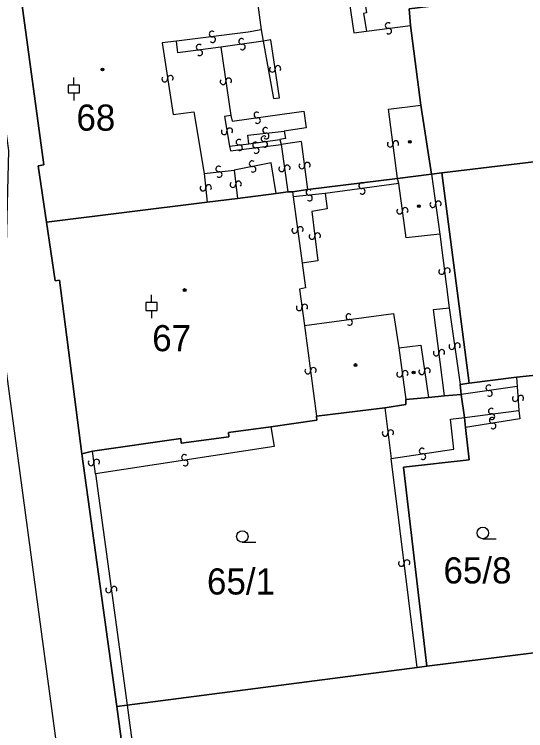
# Model space of a CAD drawing. Extents: x -600309 to -598967, y -1161267 to -1160292.
# Drawn here: x -599124.52 to -599091.26, y -1160558.52 to -1160511.91 of the extents above; entities that cross this region are included whole.
import ezdxf

# ---------------------------------------------------------------- set-up
doc = ezdxf.new("R2010")
doc.units = 0
for name, color, linetype in [('Level 1', 7, 'Continuous'), ('Level 13', 7, 'Continuous'), ('Level 3', 7, 'Continuous'), ('Level 4', 7, 'Continuous'), ('Level 5', 7, 'Continuous'), ('Level 60', 7, 'Continuous')]:
    doc.layers.add(name, color=color, linetype=linetype)

msp = doc.modelspace()

# ---------------------------------------------------------------- linework, layer by layer
at = {"layer": 'Level 1'}
for points in [[(-599097.26, -1160509.16), (-599095.92, -1160508.99), (-599095.6, -1160511.16), (-599098.85, -1160511.56), (-599098.75, -1160512.63)], [(-599122.42, -1160525.43), (-599122.96, -1160521.77), (-599122.6, -1160521.7), (-599124.02, -1160511.18)], [(-599098.75, -1160512.63), (-599098.07, -1160517.83)], [(-599098.07, -1160517.83), (-599097.39, -1160522.32)], [(-599096.71, -1160522.22), (-599080.42, -1160520.27)], [(-599097.39, -1160522.32), (-599096.71, -1160522.22)], [(-599094.94, -1160535.91), (-599096.71, -1160522.22)], [(-599105.44, -1160523.3), (-599099.59, -1160522.6)], [(-599099.59, -1160522.6), (-599097.39, -1160522.32)], [(-599110, -1160523.9), (-599107.5, -1160523.57)], [(-599107.5, -1160523.57), (-599106.72, -1160523.47)], [(-599106.72, -1160523.47), (-599106.42, -1160523.46)], [(-599106.42, -1160523.46), (-599105.44, -1160523.3)], [(-599122.42, -1160525.43), (-599111.97, -1160524.13)], [(-599111.97, -1160524.13), (-599110, -1160523.9)], [(-599120.13, -1160540.51), (-599121.57, -1160529.21), (-599121.86, -1160529.26), (-599122.42, -1160525.43)], [(-599091.86, -1160535.52), (-599085.63, -1160534.86)], [(-599094.94, -1160535.91), (-599091.86, -1160535.52)], [(-599095.53, -1160535.99), (-599094.94, -1160535.91)], [(-599095.46, -1160536.65), (-599095.53, -1160535.99)], [(-599096.55, -1160536.74), (-599095.46, -1160536.65)], [(-599095.46, -1160536.65), (-599095.25, -1160538.14)], [(-599100.43, -1160537.52), (-599099.06, -1160537.3), (-599099.05, -1160536.98)], [(-599099.05, -1160536.98), (-599097.58, -1160536.85)], [(-599097.58, -1160536.85), (-599096.55, -1160536.74)], [(-599104.86, -1160538.06), (-599100.43, -1160537.52)], [(-599107.83, -1160538.76), (-599104.84, -1160538.32), (-599104.86, -1160538.06)], [(-599095.18, -1160538.79), (-599095.25, -1160538.14)], [(-599119.44, -1160540.33), (-599113.7, -1160539.52), (-599113.66, -1160539.82), (-599110.57, -1160539.41), (-599110.6, -1160539.12), (-599107.83, -1160538.76)], [(-599097.69, -1160554.33), (-599099.21, -1160541.38), (-599094.94, -1160540.9), (-599095.18, -1160538.79)], [(-599120.13, -1160540.51), (-599119.44, -1160540.33)], [(-599117.85, -1160556.94), (-599120.13, -1160540.51)], [(-599097.69, -1160554.33), (-599079.6, -1160552.06)], [(-599117.18, -1160556.86), (-599098.31, -1160554.42)], [(-599098.31, -1160554.42), (-599097.69, -1160554.33)], [(-599117.85, -1160556.94), (-599117.18, -1160556.86)], [(-599104.72, -1160655.07), (-599117.85, -1160556.94)]]:
    msp.add_lwpolyline(points, dxfattribs=at)
at = {"layer": 'Level 13'}
for centre, start, end in [((-599100.213, -1160512.637), 44.9151, 277.0131), ((-599100.167, -1160513.003), 224.7006, 97.2906), ((-599111.662, -1160513.187), 44.238, 276.828), ((-599111.619, -1160513.553), 224.4524, 96.5504), ((-599112.503, -1160514.047), 44.4847, 277.0747), ((-599109.736, -1160513.668), 45.464, 278.054), ((-599109.685, -1160514.033), 225.6784, 97.7764), ((-599112.458, -1160514.413), 224.6991, 96.7971), ((-599107.378, -1160515.434), 315.5852, 188.1752), ((-599107.743, -1160515.485), 135.7997, 7.8977), ((-599114.732, -1160516.127), 135.8396, 8.4296), ((-599114.367, -1160516.074), 316.0541, 188.1521), ((-599110.942, -1160516.296), 135.487, 8.077), ((-599110.577, -1160516.245), 315.7015, 187.7995), ((-599108.745, -1160518.457), 45.5519, 277.6499), ((-599108.695, -1160518.822), 225.3374, 97.9274), ((-599110.871, -1160519.551), 137.1493, 9.7393), ((-599110.508, -1160519.49), 317.3638, 189.4618), ((-599108.179, -1160519.457), 43.8721, 275.9701), ((-599108.284, -1160520.007), 45.3032, 277.4012), ((-599108.14, -1160519.823), 223.6576, 96.2476), ((-599109.912, -1160520.227), 44.6097, 276.7077), ((-599108.831, -1160520.407), 44.3048, 276.4028), ((-599108.235, -1160520.372), 225.0887, 97.6787), ((-599100.073, -1160520.363), 134.9342, 7.0322), ((-599099.707, -1160520.317), 314.7197, 187.3097), ((-599109.868, -1160520.593), 224.3952, 96.9852), ((-599108.789, -1160520.773), 224.0903, 96.6803), ((-599111.229, -1160521.967), 43.8097, 275.9077), ((-599109.054, -1160521.629), 47.9644, 280.5544), ((-599106.767, -1160521.905), 315.6851, 187.7831), ((-599105.823, -1160521.772), 134.8829, 6.9809), ((-599105.457, -1160521.727), 314.6684, 187.2584), ((-599111.19, -1160522.333), 223.5952, 96.1852), ((-599108.987, -1160521.991), 228.1789, 100.2769), ((-599107.132, -1160521.956), 135.4706, 8.0606), ((-599112.253, -1160523.22), 133.5657, 6.1557), ((-599111.887, -1160523.181), 313.7802, 185.8782), ((-599110.303, -1160522.992), 134.2075, 6.7975), ((-599109.937, -1160522.949), 314.4219, 186.5199), ((-599101.934, -1160523.057), 44.7843, 277.3743), ((-599105.359, -1160523.497), 43.4383, 276.0283), ((-599101.887, -1160523.423), 224.9988, 97.0968), ((-599105.322, -1160523.864), 223.6527, 95.7507), ((-599096.937, -1160524.246), 315.2559, 187.3539), ((-599099.463, -1160524.713), 135.0946, 7.1926), ((-599099.098, -1160524.666), 314.8801, 187.4701), ((-599097.302, -1160524.294), 135.0414, 7.6314), ((-599106.282, -1160525.964), 134.971, 7.561), ((-599105.917, -1160525.917), 315.1855, 187.2835), ((-599105.163, -1160526.36), 133.7334, 6.3234), ((-599104.797, -1160526.321), 313.9479, 186.0459), ((-599096.723, -1160528.643), 134.5334, 7.1234), ((-599096.357, -1160528.598), 314.7479, 186.8459), ((-599105.992, -1160531.006), 135.3908, 7.9808), ((-599105.627, -1160530.955), 315.6052, 187.7032), ((-599102.763, -1160531.587), 44.9479, 277.0459), ((-599102.717, -1160531.953), 224.7335, 97.3235), ((-599096.062, -1160533.525), 135.1595, 7.7495), ((-599095.697, -1160533.476), 315.3739, 187.4719), ((-599097.083, -1160533.951), 134.4727, 6.5707), ((-599096.717, -1160533.908), 314.2582, 186.8482), ((-599105.433, -1160535.123), 134.6767, 7.2667), ((-599105.067, -1160535.078), 314.8912, 186.9892), ((-599099.462, -1160535.324), 134.9539, 7.5439), ((-599099.097, -1160535.277), 315.1683, 187.2663), ((-599098.022, -1160535.166), 135.6644, 8.2544), ((-599097.657, -1160535.114), 315.8789, 187.9768), ((-599093.665, -1160536.208), 45.2884, 277.8784), ((-599093.616, -1160536.573), 225.5028, 97.6008), ((-599091.576, -1160536.889), 311.4321, 183.5301), ((-599091.944, -1160536.912), 131.2176, 3.8076), ((-599093.502, -1160537.727), 44.7765, 276.8745), ((-599093.457, -1160538.093), 224.562, 97.152), ((-599093.438, -1160538.328), 46.1475, 278.7375), ((-599093.383, -1160538.692), 226.362, 98.46), ((-599100.037, -1160539.138), 314.819, 186.917), ((-599100.403, -1160539.183), 134.6046, 7.1946), ((-599097.995, -1160540.327), 45.7792, 277.8772), ((-599119.158, -1160541.045), 315.2342, 187.8242), ((-599113.457, -1160540.738), 45.9304, 278.5204), ((-599097.944, -1160540.692), 225.5648, 98.1548), ((-599119.523, -1160541.094), 135.4486, 7.5466), ((-599113.404, -1160541.103), 226.1449, 98.2429), ((-599098.977, -1160547.598), 314.2367, 186.8267), ((-599099.343, -1160547.641), 134.4511, 6.5491), ((-599118.392, -1160549.364), 134.915, 7.505), ((-599118.027, -1160549.317), 315.1294, 187.2274)]:
    msp.add_arc(centre, 0.184, start, end, dxfattribs=at)
at = {"layer": 'Level 3'}
for points in [[(-599074.61, -1160921.34), (-599076.07, -1160908.47), (-599080, -1160877.12), (-599086.34, -1160829.29), (-599093.48, -1160774.9), (-599099.55, -1160728.72), (-599108.28, -1160661.9), (-599113.87, -1160618.88), (-599121.68, -1160559.98), (-599125.21, -1160533.84), (-599124.87, -1160520.77), (-599126.96, -1160505.91), (-599130.17, -1160496.23), (-599134.63, -1160462.96), (-599139.07, -1160429.09), (-599139.87, -1160426.79)], [(-599102.07, -1160508.73), (-599101.61, -1160511.82), (-599101.82, -1160511.86), (-599101.62, -1160513.01)], [(-599104.74, -1160509.09), (-599104.63, -1160510.03), (-599102.92, -1160509.85), (-599102.44, -1160513.11), (-599101.62, -1160513.01)], [(-599108.89, -1160509.64), (-599108.47, -1160512.92)], [(-599108.47, -1160512.92), (-599109.31, -1160513.08), (-599113.98, -1160513.66)], [(-599108.47, -1160512.92), (-599108.34, -1160513.65)], [(-599101.62, -1160513.01), (-599098.75, -1160512.63)], [(-599113.98, -1160513.66), (-599114.9, -1160513.77), (-599114.19, -1160518.42), (-599112.84, -1160518.26), (-599112.18, -1160522.26)], [(-599111.08, -1160514.05), (-599113.88, -1160514.41), (-599113.98, -1160513.66)], [(-599108.34, -1160513.65), (-599111.08, -1160514.05)], [(-599108.34, -1160513.65), (-599107.67, -1160517.38), (-599107.28, -1160517.35), (-599107.84, -1160513.57), (-599108.34, -1160513.65)], [(-599111.08, -1160514.05), (-599110.43, -1160518.49)], [(-599099.59, -1160522.6), (-599100.19, -1160518.08), (-599098.07, -1160517.83)], [(-599110.43, -1160518.49), (-599110.86, -1160518.56), (-599110.52, -1160520.49)], [(-599110.43, -1160518.49), (-599110.36, -1160518.87), (-599107.09, -1160518.4), (-599105.69, -1160518.21), (-599105.54, -1160519.29), (-599106.97, -1160519.51)], [(-599109.26, -1160520.33), (-599109.34, -1160519.78), (-599106.97, -1160519.51)], [(-599106.97, -1160519.51), (-599106.89, -1160519.99), (-599107.25, -1160520.05)], [(-599110.52, -1160520.49), (-599109.26, -1160520.33)], [(-599110.52, -1160520.49), (-599110.46, -1160520.79), (-599107.17, -1160520.39)], [(-599109.26, -1160520.33), (-599107.25, -1160520.05)], [(-599107.25, -1160520.05), (-599107.17, -1160520.39)], [(-599105.44, -1160523.3), (-599105.85, -1160520.19), (-599107.17, -1160520.39)], [(-599107.17, -1160520.39), (-599106.72, -1160523.47)], [(-599107.5, -1160523.57), (-599107.82, -1160521.58), (-599110.23, -1160522.04)], [(-599112.18, -1160522.26), (-599110.23, -1160522.04)], [(-599112.18, -1160522.26), (-599111.97, -1160524.13)], [(-599110.23, -1160522.04), (-599110, -1160523.9)], [(-599099.52, -1160522.92), (-599099.59, -1160522.6)], [(-599097.39, -1160522.32), (-599096.85, -1160526.22)], [(-599099.52, -1160522.92), (-599104.3, -1160523.56)], [(-599096.85, -1160526.22), (-599099.04, -1160526.46), (-599099.52, -1160522.92)], [(-599106.42, -1160523.46), (-599106.39, -1160523.79)], [(-599104.3, -1160523.56), (-599106.39, -1160523.79)], [(-599104.3, -1160523.56), (-599104.18, -1160524.57), (-599105.16, -1160524.73), (-599104.79, -1160527.94), (-599105.8, -1160528.09)], [(-599106.39, -1160523.79), (-599105.8, -1160528.09)], [(-599096.85, -1160526.22), (-599096.23, -1160531.01)], [(-599105.8, -1160528.09), (-599105.58, -1160529.7), (-599105.98, -1160529.8), (-599105.64, -1160532.15)], [(-599096.55, -1160536.74), (-599097.25, -1160531.12), (-599096.23, -1160531.01)], [(-599096.23, -1160531.01), (-599095.53, -1160535.99)], [(-599105.64, -1160532.15), (-599099.85, -1160531.38), (-599099.51, -1160533.62)], [(-599105.64, -1160532.15), (-599104.86, -1160538.06)], [(-599099.51, -1160533.62), (-599098.09, -1160533.44), (-599097.58, -1160536.85)], [(-599099.51, -1160533.62), (-599099.05, -1160536.98)], [(-599091.86, -1160535.52), (-599091.82, -1160536.13)], [(-599091.82, -1160536.13), (-599095.46, -1160536.65)], [(-599091.82, -1160536.13), (-599091.71, -1160537.68)], [(-599100.43, -1160537.52), (-599100, -1160540.81)], [(-599095.25, -1160538.14), (-599091.71, -1160537.68)], [(-599091.71, -1160537.68), (-599091.64, -1160538.23), (-599095.18, -1160538.79)], [(-599100, -1160540.81), (-599095.94, -1160540.21), (-599096.16, -1160538.26), (-599095.25, -1160538.14)], [(-599107.83, -1160538.76), (-599107.63, -1160540.02), (-599119.23, -1160541.81)], [(-599119.23, -1160541.81), (-599119.44, -1160540.33)], [(-599098.31, -1160554.42), (-599100, -1160540.81)], [(-599119.23, -1160541.81), (-599117.18, -1160556.86)], [(-599117.18, -1160556.86), (-599104.78, -1160650.01)]]:
    msp.add_lwpolyline(points, dxfattribs=at)
at = {"layer": 'Level 5'}
for p, q in [((-599120.65, -1160516.51), (-599120.65, -1160516.011)), ((-599120.65, -1160517.01), (-599120.65, -1160517.509)), ((-599115.6, -1160530.67), (-599115.6, -1160530.171)), ((-599115.6, -1160531.17), (-599115.6, -1160531.669)), ((-599094.05, -1160546.03), (-599093.175, -1160546.03)), ((-599109.69, -1160546.26), (-599108.815, -1160546.26))]:
    msp.add_line(p, q, dxfattribs=at)
for points in [[(-599121.025, -1160517.01), (-599120.275, -1160517.01), (-599120.275, -1160516.51), (-599121.025, -1160516.51)], [(-599115.975, -1160531.17), (-599115.225, -1160531.17), (-599115.225, -1160530.67), (-599115.975, -1160530.67)]]:
    msp.add_lwpolyline(points, close=True, dxfattribs=at)
for centre, radius in [((-599118.78, -1160515.5), 0.09), ((-599118.78, -1160515.5), 0.0521), ((-599098.8, -1160520.2), 0.09), ((-599098.8, -1160520.2), 0.0521), ((-599098.21, -1160524.39), 0.09), ((-599098.21, -1160524.39), 0.0521), ((-599113.44, -1160529.85), 0.09), ((-599113.44, -1160529.85), 0.0521), ((-599102.33, -1160534.73), 0.09), ((-599102.33, -1160534.73), 0.0521), ((-599098.55, -1160535.21), 0.09), ((-599098.55, -1160535.21), 0.0521), ((-599109.69, -1160545.885), 0.375), ((-599094.05, -1160545.655), 0.375)]:
    msp.add_circle(centre, radius, dxfattribs=at)
at = {"layer": 'Level 60'}
for points in [[(-599125.65, -1160499.61), (-599125.84, -1160499.62), (-599124.86, -1160507.04), (-599125.04, -1160507.1), (-599124.4, -1160511.21), (-599124.02, -1160511.18), (-599122.6, -1160521.7), (-599122.96, -1160521.77), (-599122.42, -1160525.43), (-599121.86, -1160529.26), (-599121.57, -1160529.21), (-599120.13, -1160540.51), (-599117.85, -1160556.94), (-599104.72, -1160655.07), (-599104.44, -1160657.19)], [(-599098.85, -1160511.56), (-599098.75, -1160512.63), (-599098.07, -1160517.83), (-599097.39, -1160522.32), (-599099.59, -1160522.6), (-599105.44, -1160523.3), (-599106.42, -1160523.46), (-599106.72, -1160523.47), (-599107.5, -1160523.57), (-599110, -1160523.9), (-599111.97, -1160524.13), (-599122.42, -1160525.43), (-599122.96, -1160521.77), (-599122.6, -1160521.7), (-599124.02, -1160511.18)], [(-599104.72, -1160655.07), (-599117.85, -1160556.94), (-599117.18, -1160556.86), (-599098.31, -1160554.42), (-599097.69, -1160554.33), (-599079.6, -1160552.06), (-599080.77, -1160556.59), (-599081.68, -1160562.15), (-599082.26, -1160569), (-599081.83, -1160593.58), (-599078.02, -1160616.57), (-599074.8, -1160633.37), (-599072.29, -1160646.3)]]:
    msp.add_lwpolyline(points, dxfattribs=at)
for points in [[(-599071.44, -1160518.36), (-599071.52, -1160519.15), (-599080.42, -1160520.27), (-599096.71, -1160522.22), (-599097.39, -1160522.32), (-599098.07, -1160517.83), (-599098.75, -1160512.63), (-599098.85, -1160511.56), (-599095.6, -1160511.16), (-599095.92, -1160508.99), (-599097.26, -1160509.16), (-599097.4, -1160508.08), (-599096.35, -1160507.92), (-599096.39, -1160507.37), (-599078.63, -1160505.25), (-599078.97, -1160507.73), (-599079.41, -1160510.5), (-599079.85, -1160513.56), (-599080.4, -1160516.96), (-599079.33, -1160517.1), (-599073.27, -1160518.01)], [(-599085.08, -1160532.28), (-599085.63, -1160534.86), (-599091.86, -1160535.52), (-599094.94, -1160535.91), (-599096.71, -1160522.22), (-599080.42, -1160520.27), (-599081, -1160522.95), (-599081.61, -1160526.11), (-599082.19, -1160529.37), (-599084.38, -1160528.91)], [(-599119.44, -1160540.33), (-599120.13, -1160540.51), (-599121.57, -1160529.21), (-599121.86, -1160529.26), (-599122.42, -1160525.43), (-599111.97, -1160524.13), (-599110, -1160523.9), (-599107.5, -1160523.57), (-599106.72, -1160523.47), (-599106.42, -1160523.46), (-599105.44, -1160523.3), (-599099.59, -1160522.6), (-599097.39, -1160522.32), (-599096.71, -1160522.22), (-599094.94, -1160535.91), (-599095.53, -1160535.99), (-599095.46, -1160536.65), (-599096.55, -1160536.74), (-599097.58, -1160536.85), (-599099.05, -1160536.98), (-599099.06, -1160537.3), (-599100.43, -1160537.52), (-599104.86, -1160538.06), (-599104.84, -1160538.32), (-599107.83, -1160538.76), (-599110.6, -1160539.12), (-599110.57, -1160539.41), (-599113.66, -1160539.82), (-599113.7, -1160539.52)], [(-599085.63, -1160534.86), (-599085.71, -1160535.31), (-599086.36, -1160538.39), (-599087.16, -1160538.18), (-599087.87, -1160541.46), (-599088.53, -1160544.55), (-599089.23, -1160547.77), (-599082.67, -1160549.19), (-599079.08, -1160549.95), (-599079.6, -1160552.06), (-599097.69, -1160554.33), (-599099.21, -1160541.38), (-599094.94, -1160540.9), (-599095.18, -1160538.79), (-599095.25, -1160538.14), (-599095.46, -1160536.65), (-599095.53, -1160535.99), (-599094.94, -1160535.91), (-599091.86, -1160535.52)], [(-599117.18, -1160556.86), (-599117.85, -1160556.94), (-599120.13, -1160540.51), (-599119.44, -1160540.33), (-599113.7, -1160539.52), (-599113.66, -1160539.82), (-599110.57, -1160539.41), (-599110.6, -1160539.12), (-599107.83, -1160538.76), (-599104.84, -1160538.32), (-599104.86, -1160538.06), (-599100.43, -1160537.52), (-599099.06, -1160537.3), (-599099.05, -1160536.98), (-599097.58, -1160536.85), (-599096.55, -1160536.74), (-599095.46, -1160536.65), (-599095.25, -1160538.14), (-599095.18, -1160538.79), (-599094.94, -1160540.9), (-599099.21, -1160541.38), (-599097.69, -1160554.33), (-599098.31, -1160554.42)]]:
    msp.add_lwpolyline(points, close=True, dxfattribs=at)

# ---------------------------------------------------------------- texts
at = {"layer": 'Level 4'}
for s, p in [('68', (-599120.48, -1160519.48)), ('67', (-599115.55, -1160533.83)), ('65/8', (-599096.61, -1160548.94)), ('65/1', (-599111.99, -1160549.66))]:
    msp.add_text(s, height=1.7, dxfattribs=at).set_placement(p)

doc.saveas('drawing.dxf')
